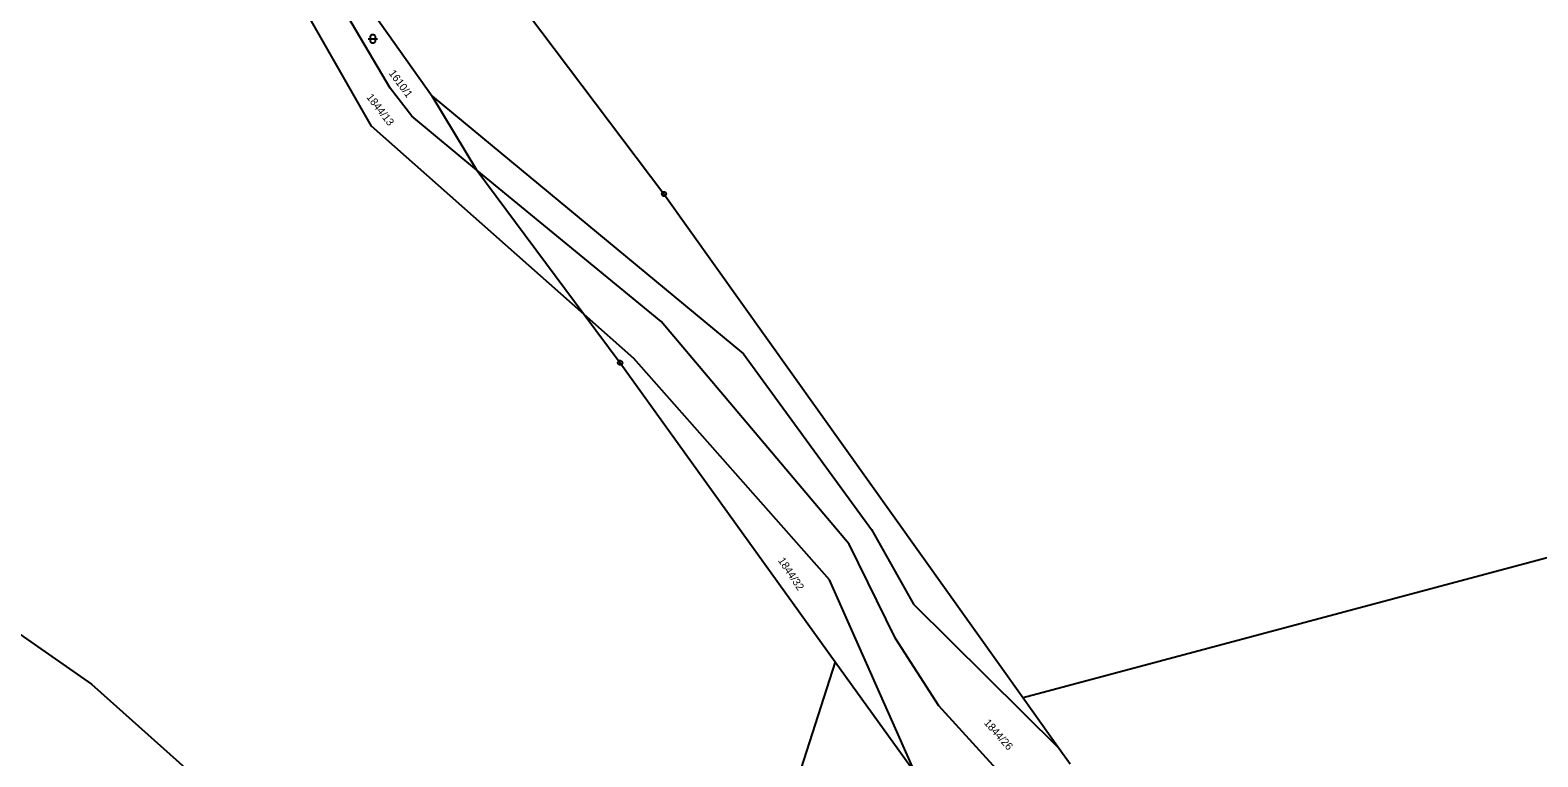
# Model space of a CAD drawing. Extents: x -747792 to -745414, y -1093712 to -1091463.
# Drawn here: x -747210.3 to -747043, y -1092023.4 to -1091942.9 of the extents above; entities that cross this region are included whole.
import ezdxf

# ---------------------------------------------------------------- set-up
doc = ezdxf.new("R2010")
doc.units = 0
for name, color, linetype in [('Budovy', 7, 'Continuous'), ('Doplňující texty', 7, 'Continuous'), ('Koleje_dopravní prvky', 7, 'Continuous'), ('Stromy_porost', 7, 'Continuous')]:
    doc.layers.add(name, color=color, linetype=linetype)

msp = doc.modelspace()

# ---------------------------------------------------------------- linework, layer by layer
at = {"layer": 'Budovy'}
msp.add_lwpolyline([(-747172.75, -1091943.81), (-747172.11, -1091943.81), (-747171.75, -1091943.81)], dxfattribs=at)
msp.add_lwpolyline([(-747172.5, -1091943.56), (-747172.45, -1091943.42), (-747172.33, -1091943.33), (-747172.17, -1091943.33), (-747172.04, -1091943.42), (-747171.99, -1091943.56), (-747171.99, -1091944.06), (-747172.04, -1091944.21), (-747172.17, -1091944.29), (-747172.33, -1091944.29), (-747172.45, -1091944.21), (-747172.5, -1091944.06)], close=True, dxfattribs=at)
at = {"layer": 'Doplňující texty'}
for points in [[(-747139.89, -1091960.76), (-747139.76, -1091960.85), (-747139.71, -1091961), (-747139.76, -1091961.15), (-747139.89, -1091961.24), (-747140.03, -1091961.24), (-747140.16, -1091961.15), (-747140.21, -1091961), (-747140.16, -1091960.85), (-747140.03, -1091960.76)], [(-747144.74, -1091979.49), (-747144.62, -1091979.58), (-747144.57, -1091979.73), (-747144.62, -1091979.88), (-747144.74, -1091979.97), (-747144.9, -1091979.97), (-747145.02, -1091979.88), (-747145.07, -1091979.73), (-747145.02, -1091979.58), (-747144.9, -1091979.49)]]:
    msp.add_lwpolyline(points, close=True, dxfattribs=at)
for points in [[(-747139.98, -1091961), (-747139.93, -1091961)], [(-747144.84, -1091979.73), (-747144.79, -1091979.73)]]:
    msp.add_lwpolyline(points, dxfattribs=at)
at = {"layer": 'Stromy_porost'}
for points in [[(-747172.39, -1091953.51), (-747197.99, -1091908.69)], [(-747167.26, -1091924.8), (-747139.96, -1091961)], [(-747170.34, -1091949.29), (-747181.15, -1091930.93)], [(-747173.49, -1091939.1), (-747165.68, -1091950.16)], [(-747167.91, -1091952.38), (-747170.34, -1091949.29)], [(-747165.68, -1091950.16), (-747131.13, -1091978.74)], [(-747160.73, -1091958.36), (-747165.68, -1091950.16)], [(-747160.73, -1091958.36), (-747167.91, -1091952.38)], [(-747148.8, -1091974.38), (-747172.39, -1091953.51)], [(-747140.27, -1091975.14), (-747160.73, -1091958.36)], [(-747160.73, -1091958.36), (-747148.8, -1091974.38)], [(-747139.96, -1091961), (-747100.1, -1092016.89)], [(-747143.29, -1091979.25), (-747148.8, -1091974.38)], [(-747148.8, -1091974.38), (-747144.82, -1091979.73)], [(-747119.4, -1091999.85), (-747140.27, -1091975.14)], [(-747144.82, -1091979.73), (-747120.96, -1092012.87)], [(-747121.59, -1092003.79), (-747143.29, -1091979.25)], [(-747131.13, -1091978.74), (-747116.93, -1091998.21)], [(-746977.75, -1091984.22), (-747100.1, -1092016.89)], [(-747116.93, -1091998.21), (-747112.28, -1092006.49)], [(-747114.28, -1092010.31), (-747119.4, -1091999.85)], [(-747112.09, -1092025.19), (-747121.59, -1092003.79)], [(-747112.28, -1092006.49), (-747096.11, -1092022.48)], [(-747214.27, -1092007.85), (-747203.47, -1092015.38)], [(-747109.48, -1092017.78), (-747114.28, -1092010.31)], [(-747120.96, -1092012.87), (-747127.01, -1092031.66)], [(-747120.96, -1092012.87), (-747112.09, -1092025.19)], [(-747203.47, -1092015.38), (-747183.31, -1092033.37)], [(-747090.29, -1092038.83), (-747109.48, -1092017.78)], [(-747100.1, -1092016.89), (-747096.11, -1092022.48)], [(-747096.11, -1092022.48), (-747094.89, -1092024.2)]]:
    msp.add_lwpolyline(points, dxfattribs=at)

# ---------------------------------------------------------------- texts
at = {"layer": 'Koleje_dopravní prvky'}
for s, rotation, p in [('1610/1', 306.7043, (-747170.53, -1091947.64)), ('1844/13', 307.8502, (-747173.01, -1091950.3)), ('1844/32', 303.6676, (-747127.34, -1092001.65)), ('1844/26', 311.5172, (-747104.52, -1092019.69))]:
    msp.add_text(s, height=0.85, rotation=rotation, dxfattribs=at).set_placement(p)

doc.saveas('drawing.dxf')
